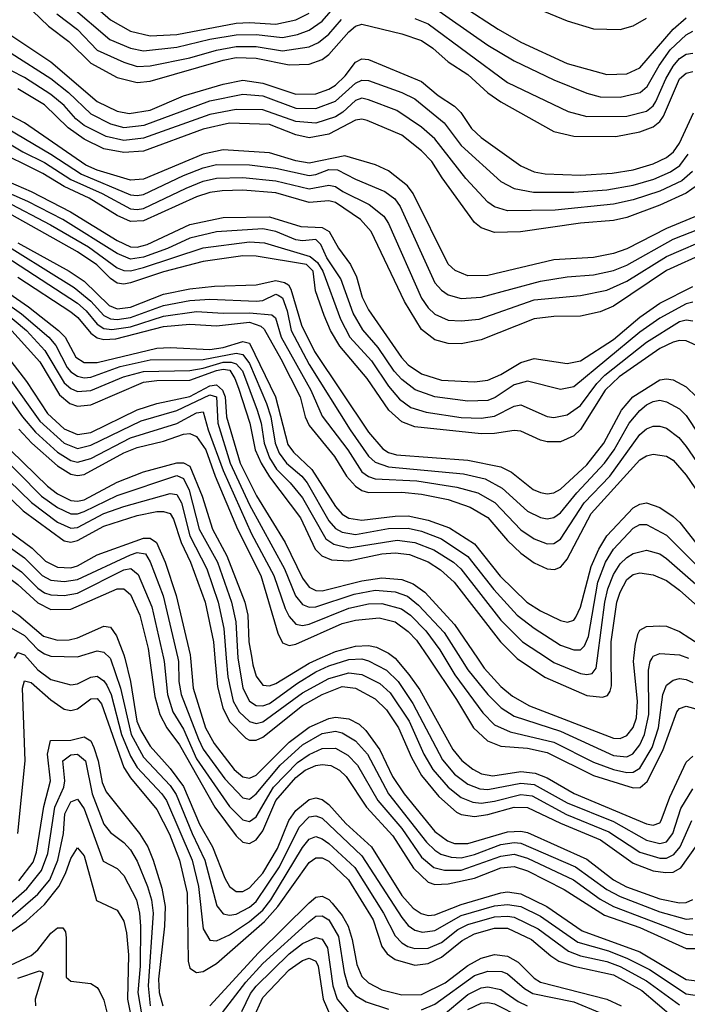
# Model space of a CAD drawing. Header units: inches. Extents: x 990535 to 1117859, y 769386 to 892122.
# Tile 275 of 656: x 1025395 to 1027413, y 878954 to 881930. Entities that reach past the tile are written whole.
import ezdxf

# ---------------------------------------------------------------- set-up
doc = ezdxf.new("R2010")
doc.units = ezdxf.units.IN
doc.header["$MEASUREMENT"] = 0
doc.layers.add('B0827', color=7, linetype='Continuous')
doc.layers.add('B0828', color=7, linetype='Continuous')

msp = doc.modelspace()

# ---------------------------------------------------------------- linework, layer by layer
at = {"layer": 'B0827', "color": 5}
for points, elevation in [([(1025419.1, 880000), (1025450, 879964.8), (1025490, 879935.4), (1025550, 879920.1), (1025570, 879923), (1025610, 879942.6), (1025630, 879946.2), (1025650, 879931.4), (1025658.6, 879918.6), (1025672, 879890), (1025703, 879770), (1025730, 879703.9), (1025750, 879669.5), (1025825.5, 879590), (1025839.3, 879570), (1025916.2, 879390), (1025935.9, 879310), (1025950, 879182.7), (1025970, 879148.4), (1025990, 879146.6), (1026030, 879164.6), (1026090, 879204.7), (1026130, 879238.5), (1026154.7, 879270), (1026250, 879428.5), (1026270, 879453.3), (1026290, 879461.3), (1026310, 879454.3), (1026330, 879439.8), (1026408.2, 879368.2), (1026495.3, 879230), (1026530, 879161), (1026550, 879139.6), (1026568.5, 879128.5), (1026590, 879122.5), (1026630, 879123.9), (1026670, 879141.1), (1026719.7, 879180.3), (1026750, 879195.9), (1026830, 879218.4), (1026870, 879221), (1026890, 879217.3), (1026962.5, 879182.5), (1027054.5, 879114.5), (1027090, 879100.9), (1027170, 879084), (1027210, 879068.8), (1027290, 879025.5), (1027390, 878952.5)], 3740), ([(1025668.7, 880000), (1025670, 879998.7), (1025699.6, 879910), (1025732.5, 879770), (1025770, 879701.4), (1025850, 879615.2), (1025868.5, 879588.5), (1025916.7, 879470), (1025955.4, 879390), (1025991.5, 879251.5), (1026010, 879228), (1026030, 879223.9), (1026050, 879226.9), (1026090, 879247.9), (1026110, 879265.2), (1026180.7, 879370), (1026240.1, 879490), (1026270, 879520.8), (1026290, 879523.8), (1026310, 879516.4), (1026430, 879402.5), (1026550, 879216.5), (1026570, 879192.9), (1026590, 879178.7), (1026612.5, 879172.5), (1026650, 879177.7), (1026730, 879222.5), (1026830, 879251.4), (1026870, 879256.3), (1026910, 879249.8), (1026970, 879220.6), (1027082, 879142), (1027175.4, 879115.4), (1027232.9, 879092.9), (1027299.1, 879059.1), (1027410, 878986.1), (1027450, 878980)], 3760), ([(1025713.2, 880000), (1025729.9, 879929.9), (1025749.9, 879810), (1025761.3, 879781.3), (1025790, 879733.9), (1025850, 879666.9), (1025890, 879612.2), (1025938.7, 879498.7), (1025978.2, 879430), (1026015.6, 879335.6), (1026030, 879310.1), (1026050, 879295.2), (1026070, 879295.4), (1026090, 879306.4), (1026130, 879350.1), (1026174.4, 879425.6), (1026208.5, 879510), (1026230, 879539.9), (1026270, 879573.1), (1026290, 879577.8), (1026310, 879573.6), (1026330, 879558.6), (1026380.9, 879500.9), (1026458.3, 879430), (1026550, 879282.8), (1026584.6, 879244.6), (1026608.4, 879228.4), (1026630, 879223.1), (1026650, 879224.8), (1026730, 879255.7), (1026850, 879291.4), (1026870, 879294.4), (1026910, 879287.8), (1026989.1, 879250), (1027095.9, 879175.9), (1027270, 879113), (1027410, 879029.6), (1027450, 879024.7)], 3780), ([(1025787.5, 880000), (1025804.2, 879884.2), (1025818.6, 879830), (1025839.9, 879790), (1025877.9, 879737.9), (1025984.7, 879550), (1026050, 879463.8), (1026070, 879443.9), (1026090, 879440.4), (1026110, 879451), (1026130, 879478.9), (1026170, 879570), (1026230, 879639.7), (1026258.6, 879661.4), (1026290, 879675.7), (1026310, 879678.9), (1026335.7, 879675.7), (1026362.2, 879662.2), (1026382.6, 879642.6), (1026444.1, 879550), (1026523.3, 879463.3), (1026585.5, 879365.5), (1026630, 879323.5), (1026650, 879316.5), (1026690, 879317.9), (1026770, 879335.3), (1026850, 879366.4), (1026890, 879370.4), (1026930, 879357.7), (1027041.4, 879301.4), (1027163.2, 879223.2), (1027270, 879186.1), (1027410, 879122.6), (1027450, 879122.8)], 3820), ([(1025829.9, 880000), (1025832.1, 879990), (1025841.7, 879890), (1025857.9, 879837.9), (1025890, 879785.7), (1025930, 879696.3), (1026030, 879551.7), (1026070, 879511.4), (1026090, 879506.3), (1026110, 879521.2), (1026162.7, 879610), (1026234.7, 879685.3), (1026270, 879709.4), (1026310, 879727.4), (1026350, 879728.8), (1026387, 879707), (1026416.6, 879676.6), (1026478, 879570), (1026550, 879485.5), (1026610, 879399.3), (1026647.4, 879367.4), (1026679.6, 879359.6), (1026730, 879360.1), (1026850, 879402.1), (1026890, 879407.6), (1026930, 879396.4), (1027068.8, 879330), (1027150, 879271.8), (1027190, 879250), (1027410, 879166.5), (1027430, 879164.5)], 3840), ([(1025873.4, 880000), (1025875.8, 879990), (1025876.8, 879930), (1025883.2, 879890), (1025935.4, 879755.4), (1025950, 879724.9), (1026015.4, 879635.4), (1026070, 879578.1), (1026090, 879574.4), (1026110, 879590.7), (1026182.7, 879677.3), (1026250, 879738), (1026310, 879772.5), (1026350, 879779.3), (1026370, 879774.5), (1026410, 879750.7), (1026446.5, 879710), (1026510.3, 879590), (1026624.8, 879444.7), (1026650, 879419.6), (1026668.3, 879408.3), (1026699.1, 879399.1), (1026730, 879396.9), (1026770, 879406.9), (1026850, 879437.1), (1026890, 879443.5), (1026910, 879441.3), (1027075.6, 879370), (1027170, 879301.5), (1027210, 879279.8), (1027330, 879234.2), (1027410, 879211.8), (1027430, 879213.4)], 3860), ([(1025911.7, 880000), (1025919.9, 879910), (1025956.8, 879790), (1025982.8, 879742.8), (1026044.1, 879664.1), (1026070, 879641.9), (1026090, 879637.9), (1026110, 879646.5), (1026210, 879746.8), (1026270, 879791.4), (1026330, 879818.2), (1026350, 879822.1), (1026390, 879816.7), (1026421.3, 879801.3), (1026441.8, 879781.8), (1026483.6, 879723.6), (1026522.6, 879642.6), (1026557, 879590), (1026650, 879476.9), (1026688.1, 879448.1), (1026710, 879440.6), (1026750, 879439.9), (1026870, 879475.1), (1026910, 879477.6), (1026930, 879473.3), (1027110, 879393), (1027190, 879330.9), (1027229.4, 879309.4), (1027330, 879272.8), (1027390, 879260.5), (1027410, 879261.6), (1027430, 879270.7)], 3880), ([(1025985.5, 880000), (1025993.4, 879913.4), (1026009.8, 879849.8), (1026030, 879808.8), (1026078.9, 879758.9), (1026090, 879752.9), (1026110, 879752.9), (1026130, 879761.8), (1026250, 879857.3), (1026310, 879890.2), (1026370, 879914.2), (1026410, 879910), (1026470, 879877.9), (1026504, 879844), (1026540.6, 879790), (1026580, 879700), (1026610, 879645.7), (1026662.7, 879582.7), (1026715.3, 879535.3), (1026730, 879527.7), (1026770, 879522), (1026810, 879527.8), (1026890, 879550), (1026930, 879549.4), (1027030, 879501.4), (1027151.2, 879451.2), (1027250, 879381.1), (1027310, 879357.8), (1027347.8, 879352.2), (1027370, 879353.8), (1027393.3, 879366.7), (1027470, 879474.9)], 3920), ([(1026019.7, 880000), (1026024, 879944), (1026040.9, 879870), (1026058.3, 879838.3), (1026090, 879809.2), (1026110, 879803.2), (1026130, 879807.5), (1026250, 879895.8), (1026330, 879939.3), (1026390, 879956.3), (1026430, 879950.8), (1026484.2, 879924.2), (1026515.1, 879895.1), (1026572.1, 879810), (1026617, 879710), (1026643.7, 879663.7), (1026690, 879610.1), (1026730, 879579), (1026765.2, 879565.2), (1026790, 879562.6), (1026830, 879568.1), (1026910, 879588.8), (1026943.9, 879583.9), (1027048.3, 879528.3), (1027176, 879476), (1027270, 879414.4), (1027330, 879395.6), (1027350, 879396), (1027373, 879407), (1027391.9, 879430), (1027426.8, 879510)], 3940), ([(1026055.1, 880000), (1026055.4, 879995.4), (1026069.6, 879910), (1026090, 879870.5), (1026110, 879857.6), (1026130, 879856.4), (1026150, 879863.7), (1026235.2, 879924.8), (1026290, 879958.6), (1026330, 879977.2), (1026390, 879996.1), (1026430, 879997.8), (1026450, 879992.5), (1026504.2, 879964.2), (1026539.1, 879930), (1026583.8, 879863.8), (1026672.9, 879692.9), (1026710, 879649.8), (1026750, 879619.8), (1026785.8, 879605.8), (1026810, 879603.2), (1026910, 879623), (1026950, 879618.7), (1027050, 879563.4), (1027190, 879506.6), (1027290, 879450), (1027330, 879440), (1027350, 879445.1), (1027369.4, 879470), (1027393.6, 879546.4), (1027430, 879605.2)], 3960), ([(1026097, 880000), (1026100.5, 879980.5), (1026110, 879945.7), (1026130, 879918.5), (1026150, 879916.2), (1026170, 879923.4), (1026270, 879985), (1026303.4, 880000)], 3980), ([(1026529.9, 880000), (1026571.3, 879951.3), (1026605, 879905), (1026704.8, 879724.8), (1026731.4, 879691.4), (1026764.7, 879664.7), (1026791, 879651), (1026825, 879645), (1026910, 879657.8), (1026952.9, 879652.9), (1026990, 879638.3), (1027071.3, 879591.3), (1027290, 879499.9), (1027310, 879495.5), (1027330, 879503), (1027334.6, 879510), (1027360.1, 879579.9), (1027410, 879686.2), (1027430, 879704.1)], 3980), ([(1026631.7, 880000), (1026715.5, 879875.5), (1026767.5, 879790), (1026809.2, 879750), (1026850, 879734.7), (1026930, 879728.8), (1026990, 879714.9), (1027130, 879645.3), (1027250, 879608), (1027270.5, 879609.5), (1027292.1, 879627.9), (1027338.8, 879721.2), (1027381.6, 879838.4), (1027390, 879848), (1027410, 879855.6), (1027450, 879844.3)], 4020), ([(1026680.5, 880000), (1026710.5, 879950), (1026795.1, 879835.1), (1026830, 879799.2), (1026877.8, 879777.8), (1027010, 879746.6), (1027130, 879686), (1027190, 879664), (1027230, 879654.8), (1027250, 879656.1), (1027270, 879668.2), (1027306.7, 879730), (1027326.2, 879790), (1027339.7, 879890), (1027350, 879918.5), (1027370, 879934.3), (1027390, 879938.6), (1027410, 879936), (1027430, 879927.2)], 4040), ([(1026727.8, 880000), (1026750, 879964.9), (1026810.5, 879890.5), (1026850.5, 879850), (1026890, 879825.1), (1027030, 879779.7), (1027190, 879706), (1027230, 879702.5), (1027248.4, 879711.6), (1027270, 879738.6), (1027283.9, 879770), (1027296.7, 879830), (1027296.4, 879963.6), (1027301.2, 879990), (1027306.7, 880000)], 4060), ([(1026779.2, 880000), (1026799.5, 879970), (1026850, 879914.8), (1026885.1, 879885.1), (1026935.8, 879855.8), (1027190, 879759), (1027210, 879758), (1027230, 879766.4), (1027249.6, 879790.4), (1027259.9, 879820.1), (1027263.1, 879870), (1027250.6, 879990), (1027251.6, 880000)], 4080), ([(1026898.2, 880000), (1026899.1, 879999.1), (1026982.8, 879942.8), (1027110, 879887.9), (1027157.2, 879882.8), (1027172.3, 879887.7), (1027179.7, 879900.3), (1027183.8, 879916.2), (1027183.6, 880000)], 4120), ([(1026990.2, 880000), (1027010, 879986.8), (1027090, 879954.3), (1027110, 879950.5), (1027126.1, 879953.9), (1027138, 879970), (1027141.9, 880000)], 4140), ([(1025389.4, 879470), (1025411.7, 879690), (1025403.5, 879910), (1025410, 879931.5), (1025430, 879927.2), (1025490, 879873.9), (1025530, 879845.9), (1025550, 879841.7), (1025570, 879846.9), (1025610, 879877.2), (1025630, 879878.7), (1025642.8, 879862.8), (1025710, 879670), (1025730, 879638.2), (1025810, 879543.4), (1025848, 879468), (1025878, 879390), (1025901.9, 879290), (1025904.2, 879084.2), (1025910, 879063.8), (1025930, 879050.1), (1025950, 879053.6), (1025990, 879078.1), (1026135.1, 879204.9), (1026175.5, 879250), (1026270, 879382.7), (1026290, 879397.4), (1026310, 879396.7), (1026330, 879386.8), (1026389.5, 879330), (1026464, 879210), (1026490, 879128.6), (1026506.5, 879106.5), (1026530.7, 879090), (1026590, 879072.7), (1026630, 879078.1), (1026670, 879096.3), (1026733.1, 879146.9), (1026770, 879167.6), (1026830, 879184.5), (1026870, 879184.6), (1026942.1, 879150), (1027000.3, 879100.3), (1027024.9, 879084.9), (1027070, 879069.5), (1027190, 879043), (1027275.7, 878995.7), (1027370, 878915.7)], 3720), ([(1025393, 879327), (1025435.9, 879384.1), (1025446.1, 879413.9), (1025468, 879552), (1025488.8, 879630), (1025479.8, 879710), (1025488.2, 879751.8), (1025550, 879753), (1025590, 879762.1), (1025610, 879750.8), (1025619.1, 879730), (1025632.1, 879690), (1025644.9, 879624.9), (1025656.3, 879596.3), (1025757.9, 879470), (1025782.4, 879430), (1025798.8, 879390), (1025824.8, 879304.8), (1025834.9, 879250), (1025833.4, 879190), (1025815.1, 879030), (1025817, 878990), (1025827.7, 878950)], 3680), ([(1025310, 879210.2), (1025416.7, 879303.3), (1025461.8, 879358.2), (1025480.5, 879410), (1025501.3, 879550), (1025528.7, 879610), (1025532.2, 879630), (1025526.1, 879690), (1025550, 879708.2), (1025570, 879710.4), (1025594.1, 879690), (1025614.2, 879590), (1025650, 879498.9), (1025670, 879473.4), (1025710, 879443.3), (1025730, 879421.5), (1025750, 879387), (1025781.2, 879310), (1025793.7, 879270), (1025798.8, 879230), (1025784, 879010), (1025789.5, 878949.5)], 3660), ([(1025360.9, 879210), (1025450, 879287.1), (1025486.3, 879330), (1025511, 879390), (1025527.6, 879470), (1025532.1, 879530), (1025550, 879565.9), (1025570, 879574.5), (1025590, 879545), (1025647.2, 879387.2), (1025690, 879364.4), (1025710, 879343.1), (1025748.9, 879270), (1025758, 879230), (1025760.5, 879190), (1025759.9, 879070), (1025752.6, 878990), (1025770, 878890.1)], 3640), ([(1025270, 879105.2), (1025414.7, 879205.3), (1025470, 879256), (1025513.6, 879310), (1025534.3, 879350), (1025550, 879394.8), (1025570, 879427.6), (1025590, 879402.9), (1025627.7, 879267.7), (1025690, 879239), (1025710, 879206), (1025718, 879170), (1025724.1, 879104.1), (1025721.6, 878970), (1025745.3, 878850)], 3620), ([(1025970.5, 878950), (1026117.4, 879110), (1026270, 879261), (1026290, 879277.8), (1026310, 879280.6), (1026330, 879271.3), (1026340.2, 879260.2), (1026370, 879222.5), (1026388.1, 879190), (1026400.4, 879150), (1026414.4, 879074.4), (1026430, 879038), (1026450, 879018.8), (1026490, 878997.6), (1026550, 878982.6), (1026610, 878984.3), (1026681, 879019), (1026750, 879071.9), (1026790, 879094), (1026830, 879104.5), (1026870, 879099.8), (1026901.7, 879081.7), (1026950, 879033.7), (1026970, 879021.7), (1027170, 878970.3), (1027212.9, 878950)], 3680), ([(1026008.7, 878930), (1026078.7, 879021.3), (1026130, 879077.9), (1026270, 879204.7), (1026290, 879220.7), (1026310, 879222), (1026330, 879209.7), (1026358.8, 879158.8), (1026375.9, 879050), (1026387.9, 879007.9), (1026410, 878981.4), (1026442.2, 878962.2), (1026510, 878939.4)], 3660), ([(1025350, 879064.5), (1025430, 879102.1), (1025450, 879119.2), (1025490, 879169.4), (1025510, 879185.1), (1025525.4, 879185.4), (1025533.6, 879173.6), (1025535.6, 879155.6), (1025536.2, 879036.2), (1025550, 879024.5), (1025610, 879017), (1025630, 879005.3), (1025636, 878996), (1025650, 878966.4), (1025669.2, 878890)], 3580), ([(1026067.2, 878932.8), (1026092.8, 878987.2), (1026110, 879009.3), (1026210, 879107), (1026250, 879138), (1026290, 879156.2), (1026310, 879150.9), (1026325.3, 879125.3), (1026341.5, 879010), (1026354.9, 878970), (1026390, 878927.7)], 3640), ([(1026101, 878910), (1026130, 878975.2), (1026210, 879058.5), (1026250, 879087.1), (1026270, 879094.1), (1026290, 879084.6), (1026297.4, 879070), (1026312.4, 878970), (1026336.3, 878916.3)], 3620), ([(1025390, 879033.5), (1025455, 879055), (1025464.9, 879050), (1025465.1, 879045.1), (1025442.2, 878970), (1025443.2, 878950)], 3560), ([(1026610, 878938), (1026650, 878954.4), (1026770, 879041.5), (1026810, 879054.9), (1026853, 879053), (1026870, 879046.1), (1026921.6, 879001.6), (1026946.8, 878986.8), (1027070, 878961.8), (1027147.8, 878930)], 3660), ([(1026670, 878917.9), (1026750, 878983.8), (1026790, 879004.3), (1026810, 879007.3), (1026850, 878999), (1026902.4, 878962.4), (1026929.7, 878949.7)], 3640), ([(1026750, 878938.7), (1026790, 878957.8), (1026810, 878959.6), (1026830, 878955.7), (1026910, 878915.1)], 3620)]:
    msp.add_lwpolyline(points, dxfattribs=dict(at, elevation=elevation))
at = {"layer": 'B0828', "color": 5}
for points, elevation in [([(1025530, 882051.7), (1025670, 881929.1), (1025730, 881895.4), (1025790, 881881.4), (1025870, 881884.8), (1026050, 881919.5), (1026090, 881921.4), (1026170, 881916.2), (1026230, 881929.3), (1026270, 881949)], 4680), ([(1026630, 882039.2), (1026841.2, 881901.2), (1026910, 881861.8), (1027050, 881796.9), (1027170, 881764.5), (1027230, 881766.2), (1027270, 881784.5), (1027370, 881900.8), (1027410, 881935.3)], 4680), ([(1025410, 881979.6), (1025482.4, 881910), (1025543.8, 881863.8), (1025610, 881798.4), (1025690, 881754.9), (1025750, 881739.7), (1025790, 881743.5), (1026010, 881807.4), (1026050, 881815), (1026110, 881813.8), (1026210, 881792.8), (1026270, 881795.2), (1026310, 881809.8), (1026330, 881824.3), (1026390, 881893.2), (1026410, 881910.4), (1026430, 881916.1), (1026550, 881887.2), (1026610, 881867), (1026644, 881844), (1026690, 881802.8), (1026750, 881763.8), (1026810, 881709), (1026850, 881681.3), (1027010, 881592.3), (1027070, 881577.9), (1027196.8, 881576.8), (1027270, 881590.6), (1027310, 881606.1), (1027330, 881621.6), (1027341.5, 881638.5), (1027390, 881751.3), (1027410, 881767.8), (1027430, 881773.6)], 4620), ([(1025550, 881970.1), (1025667.5, 881870), (1025730, 881843.5), (1025770, 881835.9), (1025870, 881846.4), (1025970, 881870.7), (1026050, 881884.4), (1026110, 881884.6), (1026190, 881875.6), (1026234.8, 881885.2), (1026270, 881898), (1026310, 881925), (1026350, 881971.4)], 4660), ([(1026630, 881978.1), (1026810, 881852.4), (1026890, 881805.3), (1027010, 881747.5), (1027110, 881707.4), (1027150, 881696.5), (1027210, 881695.2), (1027270.8, 881709.2), (1027292.2, 881727.8), (1027328.4, 881791.6), (1027361.7, 881838.3), (1027410, 881883.8), (1027430, 881894.6)], 4660), ([(1026930, 881975.1), (1027050, 881926.3), (1027130, 881902.4), (1027210, 881900.2), (1027250, 881910.7), (1027290, 881933.8)], 4720), ([(1025507.3, 881947.3), (1025570, 881899.8), (1025630, 881837.8), (1025710, 881801), (1025750, 881788.3), (1025790, 881790.5), (1025910, 881814.2), (1025990, 881838), (1026050, 881848.5), (1026110, 881848.8), (1026190, 881835.6), (1026270, 881847.7), (1026298.8, 881861.2), (1026330, 881886.1), (1026367.6, 881930)], 4640), ([(1026590, 881933.6), (1026630, 881917.2), (1026870, 881740.3), (1027052.7, 881652.7), (1027110, 881637), (1027230, 881638.5), (1027290, 881653.5), (1027310, 881669.4), (1027318, 881682), (1027348.6, 881751.4), (1027370.8, 881789.2), (1027390, 881812.3), (1027410, 881825), (1027430, 881828.9)], 4640), ([(1025350, 881895.4), (1025490, 881802.8), (1025630, 881682.6), (1025690, 881652.8), (1025726.1, 881646.1), (1025790, 881656.4), (1025890, 881699.2), (1026010, 881735), (1026070, 881747), (1026130, 881738.3), (1026230, 881704.7), (1026290, 881706), (1026330, 881719.3), (1026350, 881732.3), (1026379.6, 881760.4), (1026410, 881801), (1026430, 881811.7), (1026450, 881808.9), (1026610, 881743.2), (1026660.5, 881700.5), (1026710, 881668.3), (1026729, 881649), (1026761, 881601), (1026790, 881574.1), (1026910, 881487.6), (1026950, 881470.4), (1026984.1, 881464.1), (1027090, 881459.5), (1027185.7, 881465.7), (1027250, 881475.7), (1027310, 881494.2), (1027350, 881513.1), (1027371.6, 881530), (1027390, 881556.2), (1027431.8, 881648.2)], 4580), ([(1025370, 881828.2), (1025490, 881752.1), (1025543.3, 881710), (1025610, 881644.9), (1025670, 881614.5), (1025710, 881603.4), (1025771.2, 881611.2), (1025970, 881684.9), (1026070, 881704.8), (1026130, 881699.6), (1026230, 881662.5), (1026290, 881661.2), (1026350, 881683.5), (1026410, 881738.1), (1026430, 881747.3), (1026450, 881745.5), (1026550.1, 881710), (1026590, 881690.8), (1026678.4, 881618.4), (1026730, 881549.7), (1026850, 881440.5), (1026890, 881419.2), (1026948.3, 881408.3), (1027070, 881408.3), (1027170, 881416), (1027249.5, 881429.5), (1027312.1, 881447.9), (1027362.6, 881470), (1027390.8, 881489.2), (1027416.2, 881523.8)], 4560), ([(1027428.8, 881471.2), (1027397, 881443), (1027330, 881411.1), (1027250, 881385.2), (1027190, 881372), (1027014.1, 881354.1), (1026870, 881352.2), (1026830, 881363.9), (1026810, 881378.6), (1026743.4, 881450), (1026650.1, 881570), (1026610, 881605), (1026535, 881655), (1026450, 881688), (1026430, 881692.4), (1026410, 881685.5), (1026372.4, 881650), (1026350, 881635.7), (1026290, 881616.7), (1026230, 881621.8), (1026130, 881657.5), (1026050, 881658.6), (1025970, 881643), (1025770, 881571.8), (1025710, 881565.1), (1025657.1, 881577.1), (1025590, 881609.6), (1025565.5, 881630), (1025530, 881670.8), (1025490, 881704.1), (1025410, 881754.5), (1025330, 881795.4)], 4540), ([(1027444.4, 881430), (1027410, 881405.3), (1027330, 881369.6), (1027230, 881332.4), (1027190, 881323.1), (1027090, 881315.2), (1026908.8, 881288.8), (1026830, 881286.3), (1026790, 881300.3), (1026770, 881317.1), (1026671.8, 881451.8), (1026641.3, 881501.3), (1026610, 881533.7), (1026550, 881580.5), (1026445.5, 881625.5), (1026430, 881629.5), (1026410, 881626.3), (1026330, 881583.4), (1026270, 881573.1), (1026230, 881581.6), (1026150, 881612.8), (1026030, 881616.6), (1025950, 881598.7), (1025770, 881532.4), (1025710, 881528.6), (1025650, 881539.8), (1025590, 881568.5), (1025542.4, 881602.4), (1025470, 881672.5), (1025390, 881720.3)], 4520), ([(1027450, 881340.3), (1027350, 881298.5), (1027230, 881237.7), (1027190, 881223.6), (1027130, 881210.8), (1027010, 881204.2), (1026810, 881156.7), (1026750, 881155.3), (1026711.4, 881171.4), (1026690, 881191.3), (1026584.3, 881404.3), (1026567.9, 881427.9), (1026510, 881473.2), (1026470.7, 881490.7), (1026377.8, 881517.8), (1026270, 881496.2), (1026230, 881502.9), (1026150, 881527.3), (1026010, 881536.6), (1025950, 881523.2), (1025770, 881447.5), (1025730, 881444.8), (1025630, 881474.6), (1025595.2, 881490), (1025410, 881618.4), (1025330, 881659.6)], 4480), ([(1025330, 881616.9), (1025490, 881522.9), (1025582.6, 881462.6), (1025730, 881400.6), (1025750, 881398), (1025770, 881401.7), (1025890, 881458.7), (1025950, 881482.4), (1025990, 881492.2), (1026090, 881491.5), (1026170, 881481.2), (1026270, 881458.7), (1026290, 881461.6), (1026330, 881477.4), (1026356.1, 881476.1), (1026410, 881447.9), (1026499.5, 881410), (1026528.8, 881388.8), (1026544.9, 881364.9), (1026650, 881134.6), (1026670, 881112), (1026690, 881097.8), (1026730, 881086.9), (1026790, 881091), (1026970, 881139.9), (1027050, 881152.5), (1027130, 881159), (1027190, 881171.9), (1027230, 881188.3), (1027370, 881266.6), (1027450, 881297.6)], 4460), ([(1025330, 881574.8), (1025404.4, 881530), (1025470, 881498.4), (1025550, 881447.2), (1025644.5, 881404.5), (1025730, 881358.4), (1025750, 881355.8), (1025770, 881359.5), (1025899, 881421), (1025950, 881441.6), (1025990, 881450.7), (1026070, 881452.8), (1026170, 881442.8), (1026270, 881418.9), (1026330, 881429.8), (1026350, 881425.7), (1026372, 881410), (1026451.2, 881371.2), (1026496.4, 881336.4), (1026510, 881314), (1026610, 881088.1), (1026630, 881059.1), (1026650, 881040.1), (1026690, 881021.3), (1026730, 881019.2), (1026784.5, 881024.5), (1026950, 881082.7), (1027090, 881096.5), (1027170, 881112.6), (1027230, 881139.4), (1027350, 881213.8), (1027490, 881274.3)], 4440), ([(1027470, 881225.7), (1027350, 881171.7), (1027190, 881064), (1027150, 881046.9), (1027090, 881034.1), (1027010, 881032.7), (1026950, 881025.4), (1026790, 880961.8), (1026730, 880950.4), (1026690, 880951.1), (1026650, 880962), (1026610, 880993.1), (1026558, 881078), (1026458, 881290), (1026425.4, 881325.4), (1026350, 881376.9), (1026330, 881382.6), (1026270, 881377.6), (1026170, 881406.3), (1026070, 881414.2), (1026007, 881413), (1025970, 881407.6), (1025930, 881394.8), (1025770, 881322), (1025730, 881320.1), (1025690, 881338.4), (1025605.1, 881390), (1025530, 881425.1), (1025465.1, 881465.1), (1025310, 881541.3)], 4420), ([(1025290, 881470.6), (1025430, 881410.4), (1025549.1, 881349.1), (1025690, 881262), (1025730, 881243.4), (1025750, 881242), (1025780.4, 881250), (1025910, 881311), (1026010, 881331.5), (1026150, 881334.2), (1026245, 881305), (1026310, 881302), (1026331.2, 881290), (1026358.9, 881238.9), (1026395.5, 881190), (1026413, 881153), (1026430.8, 881090.8), (1026450, 881053.1), (1026549.1, 880909.1), (1026570, 880887), (1026610, 880859.3), (1026670, 880840.1), (1026770, 880835.2), (1026810, 880840.2), (1026850, 880857.4), (1026910, 880893.8), (1026950, 880906.2), (1027050, 880891.1), (1027090, 880898.4), (1027190, 880963.2), (1027270, 881030.5), (1027330, 881073.1), (1027430, 881123)], 4380), ([(1027430, 881075.6), (1027410, 881071.1), (1027330, 881028.2), (1027270, 880985.8), (1027070, 880820.3), (1027030, 880812.2), (1026930, 880837.1), (1026890, 880826.3), (1026832.3, 880787.7), (1026810, 880779.4), (1026750, 880776.8), (1026650, 880789.8), (1026590.8, 880810.8), (1026550, 880842.1), (1026527.3, 880867.3), (1026479.1, 880939.1), (1026432.1, 880992.1), (1026403.1, 881043.1), (1026366.3, 881146.3), (1026323.9, 881210), (1026306, 881250), (1026290, 881265.3), (1026250, 881261.1), (1026230, 881264.3), (1026170, 881289.4), (1026130, 881297.8), (1025990, 881288.6), (1025910.1, 881269.9), (1025841.9, 881238.1), (1025770, 881212), (1025730, 881206.5), (1025690, 881222.7), (1025525.4, 881325.4), (1025419.9, 881379.9), (1025295, 881434.9)], 4360), ([(1025350, 881382.6), (1025488.4, 881310), (1025603.3, 881243.3), (1025690, 881179.9), (1025710, 881171.5), (1025730, 881171.1), (1025770, 881180.5), (1025950, 881240.6), (1026090, 881258), (1026135, 881255), (1026273.7, 881213.7), (1026295.9, 881195.9), (1026311.7, 881170), (1026364.7, 881024.7), (1026393.2, 880970), (1026459, 880899), (1026510, 880821.9), (1026543.2, 880783.2), (1026578, 880758), (1026624, 880744), (1026730, 880728), (1026790, 880725.7), (1026830, 880731.1), (1026890, 880762), (1026910, 880765.8), (1026990, 880730.5), (1027010, 880727.7), (1027050, 880735.3), (1027090, 880763.9), (1027139.4, 880830), (1027164.2, 880855.8), (1027290, 880955.7), (1027390, 881017.9), (1027410, 881023.1), (1027430, 881019.4)], 4340), ([(1027450, 880940.6), (1027410, 880959.1), (1027390, 880960.6), (1027370, 880955.5), (1027330, 880936), (1027207.1, 880850), (1027165.1, 880810), (1027090, 880691.2), (1027070, 880672.3), (1027030, 880654.3), (1026990, 880653.8), (1026970, 880658.6), (1026910, 880685.9), (1026890, 880688.5), (1026830, 880679.4), (1026790, 880678.4), (1026590, 880699.3), (1026550, 880714.4), (1026511, 880750), (1026445.5, 880845.5), (1026363, 880943), (1026335, 880990), (1026315.8, 881035.8), (1026289.6, 881110), (1026282.8, 881170), (1026262.4, 881190), (1026110, 881215.5), (1026070, 881215.7), (1025950, 881199.4), (1025830, 881167.9), (1025730, 881135), (1025710, 881130.5), (1025690, 881133.1), (1025670, 881147.3), (1025628.9, 881188.9), (1025570, 881227.9), (1025330, 881362.4)], 4320), ([(1025310, 881275.2), (1025560.1, 881120.1), (1025610, 881079.5), (1025650, 881035.9), (1025670, 881025.8), (1025690, 881023.9), (1025730, 881029.3), (1025830, 881065.6), (1025910, 881081), (1025970, 881085.1), (1026110, 881078.7), (1026130, 881081.1), (1026170, 881100.4), (1026176.9, 881096.9), (1026190, 881088.8), (1026204.3, 881050), (1026215.8, 880990), (1026270, 880887.3), (1026394.2, 880690), (1026450, 880611.2), (1026470, 880592.4), (1026510, 880578.9), (1026737.1, 880557.1), (1026802.3, 880542.3), (1026854.1, 880514.1), (1026930, 880445), (1026970, 880425.6), (1026990, 880421.8), (1027010, 880425.5), (1027030, 880439.1), (1027079.6, 880500.4), (1027163.4, 880590), (1027192.4, 880630), (1027237.6, 880710), (1027270, 880748.7), (1027290, 880765.9), (1027310, 880775.5), (1027330, 880779.5), (1027350, 880774.9), (1027390, 880754.1), (1027410, 880733.5), (1027602.1, 880442.1)], 4260), ([(1025390, 881255.5), (1025544.8, 881170), (1025590, 881139.5), (1025665.7, 881065.7), (1025690, 881056.1), (1025730, 881060.8), (1025830, 881100.1), (1025910, 881115.9), (1025984.1, 881124.1), (1026110, 881128), (1026170, 881141.3), (1026195.4, 881135.4), (1026208.1, 881128.1), (1026215.3, 881115.3), (1026246.7, 881006.7), (1026286.8, 880926.8), (1026450, 880683.5), (1026493, 880633), (1026510, 880622), (1026534.7, 880614.7), (1026750, 880598.7), (1026850, 880578.3), (1026882.1, 880562.1), (1026947.5, 880510), (1026970, 880500.5), (1026990, 880497.2), (1027010, 880500.2), (1027030, 880510.7), (1027110, 880584.4), (1027160.5, 880650), (1027214.7, 880750), (1027249, 880790), (1027330, 880841), (1027350, 880844.8), (1027370, 880841.4), (1027410, 880820.5), (1027441.3, 880790)], 4280), ([(1025329.5, 881229.5), (1025570, 881073), (1025596.8, 881050), (1025630, 881010), (1025650, 880996.9), (1025673.5, 880993.5), (1025730, 881001.4), (1025830, 881033.6), (1025930, 881048.2), (1026010, 881042.9), (1026090, 881044), (1026157.8, 881037.8), (1026169, 881029), (1026185.4, 880970), (1026275, 880810), (1026310, 880732), (1026387, 880630), (1026430, 880563.5), (1026450, 880548.8), (1026470, 880542.6), (1026595.7, 880535.7), (1026716.6, 880516.6), (1026780.3, 880500.3), (1026831, 880471), (1026910, 880387.6), (1026950, 880361.2), (1026990, 880345.4), (1027010, 880346.8), (1027030, 880360.3), (1027101.8, 880470), (1027178.9, 880550), (1027270, 880675.8), (1027290, 880693.5), (1027310, 880701.2), (1027330, 880701.3), (1027350, 880695), (1027387.5, 880667.5), (1027410, 880640.3), (1027567.5, 880410)], 4240), ([(1025390, 881151.9), (1025550, 881047.2), (1025571.2, 881030), (1025610, 880982), (1025630, 880968.1), (1025650, 880963.4), (1025685.7, 880965.7), (1025830, 881002.6), (1025909.6, 881009.6), (1025990, 881004.9), (1026090, 881015.3), (1026123.8, 881003.8), (1026134, 880994), (1026185, 880905), (1026242.7, 880790), (1026258.2, 880730), (1026270, 880703.3), (1026346.4, 880610), (1026383.4, 880550), (1026410, 880520.2), (1026430, 880507.3), (1026450, 880501.3), (1026550, 880502.4), (1026610, 880496.3), (1026690, 880479.9), (1026756.8, 880456.8), (1026810, 880425.7), (1026870, 880355.7), (1026910, 880317.5), (1026950, 880288.4), (1026990, 880270.4), (1027011.7, 880268.3), (1027030, 880275.3), (1027036.9, 880283.1), (1027050, 880299.4), (1027122.9, 880437.1), (1027270, 880599.2), (1027290, 880611.6), (1027310, 880616.7), (1027350, 880610.5), (1027370, 880598.4), (1027410, 880553.1), (1027516.9, 880396.9)], 4220), ([(1025302.3, 881110), (1025401.3, 881041.3), (1025483.9, 880970), (1025504.9, 880944.9), (1025538.6, 880878.6), (1025550, 880865.1), (1025570, 880852.2), (1025590, 880847.8), (1025610, 880849.8), (1025698.6, 880881.4), (1025790, 880901.4), (1025950, 880902.7), (1026050, 880921.7), (1026070, 880918), (1026090, 880890.8), (1026141.8, 880770), (1026154, 880730), (1026167.7, 880650), (1026179.9, 880619.9), (1026201.7, 880590), (1026248.6, 880550), (1026264.5, 880530), (1026330, 880415.6), (1026350, 880392.1), (1026370, 880381.4), (1026410, 880374.3), (1026510, 880392.2), (1026570, 880393.1), (1026610, 880384.4), (1026670, 880361.2), (1026750, 880307.9), (1026828, 880208), (1026898.8, 880130), (1026950, 880091), (1027030, 880039.9), (1027070, 880025.5), (1027090, 880025.9), (1027102.5, 880037.5), (1027114.3, 880065.7), (1027142.9, 880230), (1027166.1, 880290), (1027190.5, 880330), (1027250, 880393.2), (1027270, 880404.5), (1027290, 880404.5), (1027350, 880372.2), (1027451, 880271)], 4160), ([(1025338.9, 881118.9), (1025421.7, 881061.7), (1025512.8, 880990), (1025532.5, 880970), (1025564.9, 880910), (1025590, 880893.6), (1025630, 880894.1), (1025810, 880937), (1025850, 880939.3), (1025970, 880933.3), (1026010, 880939.2), (1026070, 880956.9), (1026090, 880952.1), (1026169, 880790), (1026206.2, 880646.2), (1026223, 880623), (1026278.7, 880570), (1026350, 880458.7), (1026370, 880435.4), (1026390, 880423.5), (1026430, 880417.5), (1026530, 880429.9), (1026570, 880430.4), (1026630, 880417.5), (1026694, 880394), (1026770, 880345.6), (1026847.9, 880247.9), (1026928.4, 880170), (1026970, 880143.1), (1027030, 880113.7), (1027051.1, 880108.9), (1027070, 880114.8), (1027076, 880124), (1027090, 880154.2), (1027122.3, 880277.7), (1027146.1, 880330), (1027170.5, 880369.5), (1027250, 880454.6), (1027270, 880465.4), (1027290, 880469.4), (1027330, 880455.5), (1027370, 880428.6), (1027390.7, 880410), (1027450, 880335.2)], 4180), ([(1025347.8, 881047.8), (1025415.5, 880990), (1025471.5, 880930), (1025530, 880832.7), (1025550, 880815.5), (1025570, 880806.3), (1025610, 880808.8), (1025709.4, 880850), (1025770, 880866.7), (1025910, 880869.7), (1025950, 880876.2), (1026010, 880894.3), (1026034.6, 880894.6), (1026049.8, 880889.8), (1026068.6, 880868.6), (1026113.1, 880750), (1026124.8, 880710), (1026134.2, 880650), (1026150, 880605.5), (1026171.6, 880571.6), (1026213.3, 880530), (1026250, 880484.8), (1026320.7, 880360.7), (1026345, 880345), (1026390, 880333.5), (1026536.5, 880356.5), (1026590, 880349.6), (1026647.3, 880327.3), (1026706.1, 880290), (1026728.6, 880270), (1026850, 880114.9), (1026915.4, 880050), (1026990.2, 880000)], 4140), ([(1025354, 881010), (1025456, 880896), (1025516.2, 880796.2), (1025547.2, 880770), (1025570, 880761.5), (1025610, 880766.3), (1025770, 880834.2), (1025810, 880839.3), (1025910, 880840.5), (1025990, 880870), (1026010, 880873.8), (1026030.2, 880870.2), (1026045.9, 880845.9), (1026056.4, 880816.4), (1026091.4, 880710), (1026107.6, 880630), (1026124.9, 880590), (1026150, 880547.9), (1026244.4, 880424.4), (1026288.7, 880330), (1026308.3, 880310), (1026337.8, 880297.8), (1026390, 880294.8), (1026490, 880315.4), (1026530, 880318.8), (1026573.2, 880313.2), (1026630, 880291.8), (1026667.4, 880267.4), (1026708.3, 880230), (1026848.6, 880050), (1026898.2, 880000)], 4120), ([(1025270, 880976.5), (1025456.3, 880716.3), (1025529.8, 880650), (1025570, 880633.8), (1025610, 880643.7), (1025762.6, 880717.4), (1025870, 880748.4), (1025970, 880795.7), (1025990, 880790.3), (1025994.7, 880710), (1026031.1, 880590), (1026090, 880463.2), (1026195.3, 880270), (1026229.1, 880189.1), (1026250, 880162.7), (1026270, 880154), (1026290, 880155), (1026406, 880194), (1026470, 880205.4), (1026530, 880200.6), (1026567.5, 880187.5), (1026600.8, 880160.8), (1026678.3, 880078.3), (1026727.8, 880000)], 4060), ([(1025270, 880917.2), (1025403.6, 880730), (1025443.1, 880683.1), (1025510, 880623), (1025550, 880597.7), (1025570, 880592.3), (1025610, 880603.2), (1025730, 880665.9), (1025870, 880709.2), (1025930, 880742.1), (1025950, 880745), (1025964.7, 880690), (1026010, 880566.9), (1026096.4, 880376.4), (1026163.8, 880250), (1026197.9, 880150), (1026210, 880126), (1026230, 880103.2), (1026250, 880099.2), (1026270, 880102.7), (1026390, 880151.6), (1026450, 880164.9), (1026490, 880165.6), (1026549.5, 880149.5), (1026576.2, 880130), (1026623.2, 880083.2), (1026665.3, 880025.3), (1026680.5, 880000)], 4040), ([(1025330, 880945.9), (1025416.3, 880836.3), (1025479.2, 880739.2), (1025530, 880693.3), (1025570, 880675.7), (1025610, 880682.2), (1025750, 880751.2), (1025810, 880769.8), (1025910, 880791.2), (1025970, 880823.5), (1025990, 880825.9), (1026008.2, 880810), (1026016.6, 880790), (1026020.3, 880730), (1026061.7, 880590), (1026110.8, 880490.8), (1026197.5, 880350), (1026250, 880242), (1026270, 880215.2), (1026290, 880204.5), (1026310, 880203.4), (1026430, 880233.9), (1026490, 880243.1), (1026550, 880238.2), (1026585.1, 880225.2), (1026619.6, 880199.6), (1026710, 880102.1), (1026779.2, 880000)], 4080), ([(1025058.5, 880000), (1025050.3, 880190.3), (1025053.4, 880326.6), (1025068.1, 880471.9), (1025090.5, 880529.5), (1025162.8, 880650), (1025190, 880679.7), (1025210, 880684.4), (1025230, 880674.1), (1025257.7, 880637.7), (1025430.7, 880470.7), (1025510, 880411.6), (1025550, 880393.2), (1025570, 880395.3), (1025650, 880437), (1025710, 880458.9), (1025850, 880497.8), (1025870, 880495.3), (1025884.4, 880470), (1025909.2, 880370), (1025961.4, 880270), (1025995.3, 880170), (1026012.7, 880090), (1026019.7, 880000)], 3940), ([(1025246.3, 880706.3), (1025461.4, 880490), (1025510, 880455.3), (1025550, 880436.9), (1025570, 880436.7), (1025590, 880443.1), (1025690, 880491.9), (1025870, 880552.2), (1025890, 880543.2), (1025908, 880508), (1025938, 880390), (1025993, 880290), (1026035.3, 880170), (1026048.7, 880110), (1026055.1, 880000)], 3960), ([(1025392.7, 880692.7), (1025431.6, 880650), (1025510, 880582), (1025550, 880555.9), (1025570, 880551.8), (1025590, 880555.3), (1025710, 880621.2), (1025750, 880636.5), (1025830, 880655.8), (1025890, 880677.5), (1025910, 880679.2), (1025930, 880670.4), (1025958.4, 880630), (1025986, 880550), (1026053.5, 880390), (1026124.3, 880250), (1026176, 880076), (1026190, 880046.5), (1026210, 880038.2), (1026230, 880042.1), (1026370, 880104.6), (1026410, 880115.1), (1026481.8, 880121.8), (1026530, 880110), (1026570, 880081.3), (1026594.8, 880054.8), (1026631.7, 880000)], 4020), ([(1025368.2, 880628.2), (1025479.8, 880519.8), (1025510, 880496.6), (1025550, 880476.4), (1025570, 880474.3), (1025590, 880478.6), (1025690, 880532.5), (1025770, 880563.2), (1025870, 880590.6), (1025890, 880590.8), (1025910, 880580.5), (1025946.5, 880490), (1025977.8, 880390), (1026021.3, 880310), (1026075.9, 880170), (1026085.2, 880130), (1026087.9, 880050), (1026097, 880000)], 3980), ([(1025310, 880536.7), (1025405.4, 880445.4), (1025530, 880355), (1025550, 880351.3), (1025570, 880356.3), (1025650, 880398.7), (1025750, 880431.4), (1025810, 880443.4), (1025830, 880443.7), (1025850, 880437.3), (1025860.1, 880420.1), (1025883.3, 880350), (1025912, 880290), (1025956.4, 880170), (1025981, 880050), (1025985.5, 880000)], 3920), ([(1025142.6, 880000), (1025140, 880270), (1025162.9, 880437.1), (1025170, 880456.9), (1025190, 880487.8), (1025210, 880500.1), (1025230, 880494.6), (1025352.5, 880392.5), (1025433, 880333), (1025473.5, 880293.5), (1025510, 880275.5), (1025550, 880273.3), (1025570, 880279.6), (1025630, 880312.4), (1025770, 880362.9), (1025790, 880363.2), (1025809.1, 880350), (1025835.4, 880290), (1025868.7, 880190), (1025910.7, 880010.7), (1025911.7, 880000)], 3880), ([(1025173.3, 880000), (1025171, 880250), (1025190, 880414.8), (1025195.1, 880430), (1025210, 880447), (1025230, 880445.1), (1025310, 880373.9), (1025410, 880303), (1025463.2, 880250), (1025490, 880236.4), (1025530, 880232), (1025570, 880237.7), (1025730, 880312.9), (1025750, 880319.2), (1025775.6, 880315.6), (1025790, 880291.5), (1025829, 880189), (1025873.4, 880000)], 3860), ([(1025203.2, 880000), (1025201.6, 880170), (1025211.2, 880308.8), (1025218.5, 880350), (1025230, 880380.1), (1025250, 880375.2), (1025302.7, 880330), (1025400.9, 880260.9), (1025450, 880211.5), (1025470, 880198), (1025490, 880191.4), (1025530, 880189.6), (1025570, 880196.3), (1025710, 880267.5), (1025731.4, 880271.4), (1025753.2, 880253.2), (1025795.2, 880155.2), (1025829.9, 880000)], 3840), ([(1027141.9, 880000), (1027164.3, 880170), (1027173.4, 880210), (1027190, 880253.1), (1027210, 880285.2), (1027230, 880304.7), (1027250, 880316.5), (1027290, 880326.3), (1027330, 880315.4), (1027350, 880301.4), (1027495, 880175), (1027683.2, 880043.2), (1027702.6, 880022.6), (1027718.3, 880000)], 4140), ([(1025234.5, 880000), (1025236.7, 880230), (1025240.5, 880270), (1025250, 880299), (1025270, 880306.6), (1025290, 880296.8), (1025390, 880222.6), (1025450, 880167.9), (1025490, 880147.2), (1025550, 880148.1), (1025690, 880209.5), (1025710, 880210.1), (1025730, 880192.4), (1025758.3, 880130), (1025783.2, 880030), (1025787.5, 880000)], 3820), ([(1027183.6, 880000), (1027183.4, 880050), (1027200.1, 880170), (1027210, 880200.1), (1027230, 880237.8), (1027250, 880253), (1027270, 880257.9), (1027310, 880251.9), (1027350, 880235.3), (1027390, 880205.8), (1027471.9, 880131.9), (1027590, 880061), (1027631.8, 880030), (1027662.7, 880000)], 4120), ([(1025301.4, 880000), (1025310, 880154), (1025330, 880165.9), (1025350, 880158.1), (1025392.6, 880130), (1025467, 880067), (1025510, 880054.3), (1025544.5, 880055.5), (1025570, 880061.8), (1025650, 880097.2), (1025670, 880093.5), (1025688.2, 880068.2), (1025710.6, 880010.6), (1025713.2, 880000)], 3780), ([(1025338.1, 880000), (1025349, 880071), (1025356, 880084), (1025370, 880092.3), (1025410, 880068.8), (1025450, 880026.4), (1025470, 880013), (1025490, 880006.5), (1025570, 880004.6), (1025630, 880022.5), (1025650, 880018), (1025668.7, 880000)], 3760), ([(1027251.6, 880000), (1027256.2, 880043.8), (1027264.7, 880075.3), (1027270, 880085.3), (1027290, 880096.1), (1027330, 880098), (1027350, 880097.3), (1027390, 880080.4), (1027514.2, 880000)], 4080), ([(1026303.4, 880000), (1026350, 880020.9), (1026410, 880037), (1026450, 880038.4), (1026473.7, 880033.7), (1026510, 880015.5), (1026529.9, 880000)], 3980), ([(1025380.1, 880000), (1025390, 880017.8), (1025410, 880010.4), (1025419.1, 880000)], 3740), ([(1027306.7, 880000), (1027310, 880006.1), (1027330, 880014.6), (1027390, 880010.8), (1027416.5, 880000)], 4060)]:
    msp.add_lwpolyline(points, dxfattribs=dict(at, elevation=elevation))

doc.saveas('drawing.dxf')
